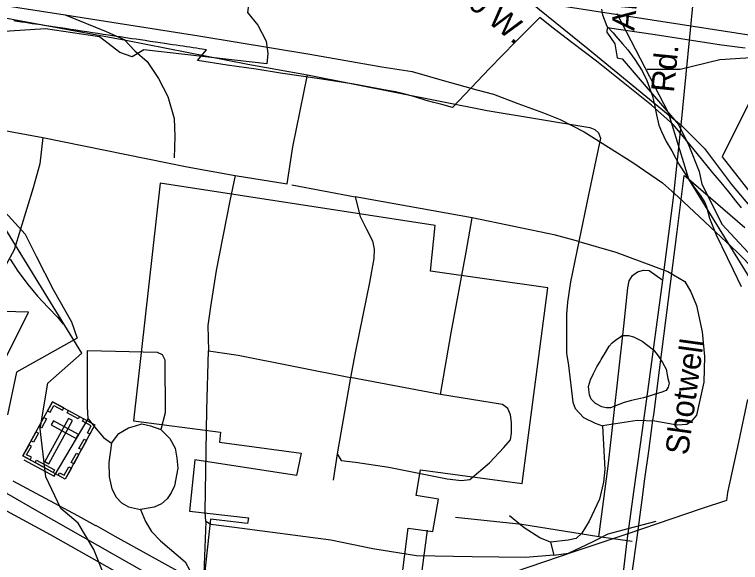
# Model space of a CAD drawing. Extents: x 2169602 to 2449496, y 721995 to 810662.
# Drawn here: x 2392905 to 2395899, y 761731 to 763992 of the extents above; entities that cross this region are included whole.
import ezdxf

# ---------------------------------------------------------------- set-up
doc = ezdxf.new("R2010")
doc.units = 0
doc.layers.add('Default', color=7, linetype='Continuous')

msp = doc.modelspace()

# ---------------------------------------------------------------- linework, layer by layer
at = {"layer": 'Default'}
for p, q in [((2392409.6, 763597.2), (2393021.7, 763484.2)), ((2393814.7, 763327.8), (2394029, 763292.5)), ((2394048.9, 763288.9), (2394309.3, 763240.1)), ((2394793, 763152.4), (2394309.3, 763240.1)), ((2394290.3, 762494.1), (2394235.1, 762178.5)), ((2394661.9, 762424.5), (2394290.3, 762494.1)), ((2393067.8, 762087.2), (2393208.9, 762324.1)), ((2394235.1, 762178.5), (2394218.9, 762070)), ((2392943, 762154.1), (2393067.8, 762087.2)), ((2393694.4, 761900.1), (2393685.4, 761684.9)), ((2395452.9, 761816.8), (2395314.2, 761836.4)), ((2395115.8, 761815.1), (2395128.5, 761760.8))]:
    msp.add_line(p, q, dxfattribs=at)
for points in [[(2386341.5, 765606), (2386685.3, 765448.6), (2387371.5, 765146.4), (2387823.3, 764945.6), (2388085.7, 764838.9), (2388237.7, 764783.6), (2388424, 764732.4), (2388640.1, 764677.4), (2388810.3, 764648.1), (2388810.3, 764648.4), (2389850.9, 764490.4), (2391789.9, 764197.4), (2393113.8, 763990.4)], [(2389357.3, 765493.2), (2389701.1, 765335.8), (2390387.3, 765033.5), (2390839.1, 764832.8), (2391101.5, 764726.1), (2391253.5, 764670.8), (2391439.9, 764619.6), (2391655.9, 764564.6), (2391826.1, 764535.3), (2391826.2, 764535.5), (2392866.8, 764377.5), (2394805.7, 764084.6), (2396129.6, 763877.6)], [(2393773.7, 764845.8), (2393942.7, 764792.9), (2394014.6, 764770.2), (2394184.9, 764695.8), (2394265.6, 764641.5), (2394323.6, 764602.4), (2394361.5, 764575.9), (2394442.2, 764507.8), (2394580.9, 764409.5), (2394688.1, 764321.2), (2394934.1, 764123.2), (2395270.8, 763849.5), (2395654.9, 763535.4)], [(2395654.9, 763535.4), (2395710.9, 764111.9), (2395767.6, 764611.7)], [(2393960, 764258.6), (2393932.2, 764187.9), (2393936.5, 764117.3), (2393874.4, 764065.9), (2393865.8, 763999.6), (2393908.6, 763948.2), (2393942.9, 763881.8), (2393949.3, 763830.5), (2393945, 763787.7), (2393437.7, 763845.4), (2393390.6, 763817.6), (2393339.3, 763834.7), (2393255.8, 763899), (2393033.2, 763933.2), (2392797.7, 763918.2), (2392635.1, 763877.6), (2392498.1, 763877.6)], [(2396975.8, 764145.7), (2396948, 764075.1), (2396952.3, 764004.5), (2396890.2, 763953.1), (2396881.7, 763886.7), (2396924.5, 763835.4), (2396958.7, 763769), (2396965.1, 763717.6), (2396960.9, 763674.8), (2396453.6, 763732.6), (2396406.5, 763704.8), (2396355.1, 763721.9), (2396271.6, 763786.1), (2396049, 763820.4), (2395813.6, 763805.4), (2395650.9, 763764.7), (2395513.9, 763764.7)], [(2396603, 759939), (2396554.4, 759967.6), (2395923, 760317.6), (2395622.9, 760491.9), (2395177.7, 760727.3), (2394746.2, 760965.1), (2393978.4, 761387.3), (2393621, 761589.1), (2393006.3, 761938.9), (2392872.5, 762014.9), (2392753.6, 762085.9), (2392456, 762239.1), (2392092.4, 762438.4), (2391563.2, 762740), (2391239.9, 762901.6), (2390201.3, 763483.2), (2389868.2, 763668.8), (2389653, 763799.6), (2389442, 763914.6), (2389169.5, 764051.1)], [(2392493.7, 764050.2), (2392901.4, 763971.6), (2393363.5, 763885.7), (2393867.1, 763787.1), (2394112.5, 763742.6)], [(2389166.2, 763989.6), (2389772.3, 763651.3), (2391223.1, 762829.4), (2391763.5, 762535.9), (2392722.5, 762023.7), (2393052.4, 761845.8), (2393604.8, 761534.3), (2393905, 761369.9), (2394721.3, 760920.3), (2395116.7, 760697.4), (2395590.5, 760444.6), (2395915.6, 760259), (2396574.3, 759894.3)], [(2393113.8, 763990.4), (2393664.8, 763904.2), (2394123.2, 763828.7), (2394419.3, 763776.4), (2394545.5, 763757.3), (2394677.6, 763718), (2394811.6, 763680.7), (2394880.6, 763662.8), (2394981.1, 763624.6), (2395085.9, 763586.4), (2395154.7, 763558), (2395254.1, 763507.2), (2395455, 763380.5), (2395577.5, 763297.3), (2395641.8, 763239.7), (2395885.2, 763011), (2396178.6, 762712.7), (2396830.1, 762074.7), (2397180.4, 761755.6)], [(2393113.8, 763990.4), (2393282.9, 763921.1), (2393356.6, 763888.9), (2393401.3, 763842.2), (2393451.7, 763798.4), (2393498.7, 763727.7), (2393537.3, 763653.9), (2393563, 763562.9), (2393566.2, 763489.1), (2393563, 763400.2)], [(2395325.7, 764014), (2395330.2, 763989.8), (2395348, 763944.1), (2395374.5, 763916.2), (2395384.5, 763902.5), (2395412.8, 763870.6), (2395434.5, 763846.6), (2395462.8, 763806.7), (2395493.6, 763759), (2395513.3, 763719.1), (2395535.8, 763655.3), (2395543.8, 763619.6), (2395552.2, 763577.4), (2395562.7, 763535.6), (2395572.8, 763509.7), (2395593.1, 763467.8), (2395615.2, 763429.9), (2395645.3, 763373.8), (2395675.7, 763326.3), (2395704, 763284.3), (2395732.1, 763246.4), (2395752.2, 763216.5), (2395758.5, 763198.5), (2395770.6, 763150.9), (2395799.1, 763082.9), (2395843.4, 762989.4), (2395867.8, 762941.5), (2395902.3, 762869.8)], [(2396198.4, 762481.7), (2395686.4, 763312.2), (2395601.5, 763586.1), (2395390.5, 763994)], [(2393781.7, 763782.7), (2393658.9, 763801.4), (2393696.7, 763846.3), (2393678.7, 763848.9), (2393667.2, 763850.8), (2393655.9, 763852.5), (2393641.9, 763854.6), (2393628.2, 763856.7), (2393614.2, 763858.8), (2393600.4, 763860.8), (2393586.2, 763862.9), (2393571.4, 763865.1), (2393556.2, 763867.3), (2393540.2, 763869.7), (2393523.2, 763872.3), (2393505.2, 763874.8), (2393485.9, 763877.7), (2393463.9, 763880.9), (2393443.4, 763884), (2393424.2, 763886.8), (2393406.2, 763889.4), (2393388.9, 763892), (2393372.4, 763894.4), (2393340.4, 763899.1), (2393324.7, 763901.5), (2393308.4, 763903.9), (2393291.7, 763906.4), (2393270.4, 763909.6), (2393248.7, 763913), (2393226.2, 763916.4), (2393203.4, 763919.9), (2393180.4, 763923.4), (2393158.2, 763926.9), (2393135.7, 763930.3), (2393114.2, 763933.6), (2393093.7, 763936.8), (2393074.4, 763939.7), (2393056.4, 763942.4), (2393046.2, 763943.9), (2393035.7, 763945.4), (2393025.4, 763947), (2393014.7, 763948.6), (2393003.2, 763950.4), (2392990.9, 763952.1), (2392978.2, 763953.9), (2392964.4, 763956), (2392949.2, 763958.3), (2392932.9, 763960.7), (2392915.2, 763963.3), (2392902.4, 763965.3)], [(2393781.7, 763782.7), (2393658.9, 763801.4), (2393696.7, 763846.3), (2393678.7, 763848.9), (2393667.2, 763850.8), (2393655.9, 763852.5), (2393641.9, 763854.6), (2393628.2, 763856.7), (2393614.2, 763858.8), (2393600.4, 763860.8), (2393586.2, 763862.9), (2393571.4, 763865.1), (2393556.2, 763867.3), (2393540.2, 763869.7), (2393523.2, 763872.3), (2393505.2, 763874.8), (2393485.9, 763877.7), (2393463.9, 763880.9), (2393443.4, 763884), (2393424.2, 763886.8), (2393406.2, 763889.4), (2393388.9, 763892), (2393372.4, 763894.4), (2393340.4, 763899.1), (2393324.7, 763901.5), (2393308.4, 763903.9), (2393291.7, 763906.4), (2393270.4, 763909.6), (2393248.7, 763913), (2393226.2, 763916.4), (2393203.4, 763919.9), (2393180.4, 763923.4), (2393158.2, 763926.9), (2393135.7, 763930.3), (2393114.2, 763933.6), (2393093.7, 763936.8), (2393074.4, 763939.7), (2393056.4, 763942.4), (2393046.2, 763943.9), (2393035.7, 763945.4), (2393025.4, 763947), (2393014.7, 763948.6), (2393003.2, 763950.4), (2392990.9, 763952.1), (2392978.2, 763953.9), (2392964.4, 763956), (2392949.2, 763958.3), (2392932.9, 763960.7), (2392915.2, 763963.3), (2392902.4, 763965.3)], [(2395902.7, 763193.9), (2395879.9, 763222.3), (2395851.2, 763259.8), (2395819.2, 763299.3), (2395794.9, 763327.9), (2395785.2, 763339.2), (2395720.9, 763418.2), (2395690.4, 763455.9), (2395623.2, 763536.5), (2395531.7, 763618.3), (2395387.2, 763732.6), (2395304.7, 763799.6), (2395202.9, 763876.6), (2395121.4, 763940), (2395071.2, 763979.3), (2394971.7, 763878.9), (2394863.7, 763769.4), (2394710.9, 763608.6), (2394666.9, 763620.1), (2394633.9, 763628.5), (2394602.9, 763637.6), (2394560.2, 763650.1), (2394555.2, 763651.6), (2394510.9, 763664), (2394476.4, 763673.1), (2394443.7, 763678.9), (2394303.7, 763704.6), (2394171.9, 763724.8), (2394002.2, 763749.8), (2393901.2, 763765.6), (2393781.7, 763782.7)], [(2395902.7, 763193.9), (2395879.9, 763222.3), (2395851.2, 763259.8), (2395819.2, 763299.3), (2395794.9, 763327.9), (2395785.2, 763339.2), (2395720.9, 763418.2), (2395690.4, 763455.9), (2395623.2, 763536.5), (2395531.7, 763618.3), (2395387.2, 763732.6), (2395304.7, 763799.6), (2395202.9, 763876.6), (2395121.4, 763940), (2395071.2, 763979.3), (2394971.7, 763878.9), (2394863.7, 763769.4), (2394710.9, 763608.6), (2394666.9, 763620.1), (2394633.9, 763628.5), (2394602.9, 763637.6), (2394560.2, 763650.1), (2394555.2, 763651.6), (2394510.9, 763664), (2394476.4, 763673.1), (2394443.7, 763678.9), (2394303.7, 763704.6), (2394171.9, 763724.8), (2394002.2, 763749.8), (2393901.2, 763765.6), (2393781.7, 763782.7)], [(2395918.2, 763852.4), (2395820.5, 763865.4), (2395697.5, 763884.4), (2395547.2, 763907.9), (2395348.7, 763937.2), (2395347.7, 763919.6), (2395381.2, 763870.4), (2395390.5, 763812.7), (2395410.5, 763809.5), (2395643.7, 763538.3), (2395685.5, 763451.2), (2395728.5, 763344.3), (2395740, 763291.8), (2395824, 763124.7), (2395964.5, 762972.4)], [(2395918.2, 763852.4), (2395820.5, 763865.4), (2395697.5, 763884.4), (2395547.2, 763907.9), (2395348.7, 763937.2), (2395347.7, 763919.6), (2395381.2, 763870.4), (2395390.5, 763812.7), (2395410.5, 763809.5), (2395643.7, 763538.3), (2395685.5, 763451.2), (2395728.5, 763344.3), (2395740, 763291.8), (2395824, 763124.7), (2395964.5, 762972.4)], [(2396004.2, 763766.7), (2395823.4, 763404.6), (2395943.4, 763251.4)], [(2396004.2, 763766.7), (2395823.4, 763404.6), (2395943.4, 763251.4)], [(2394029, 763292.5), (2394052.5, 763446.2), (2394112.5, 763742.6)], [(2394112.5, 763742.6), (2394853.6, 763596.3), (2395277.7, 763524.9), (2395297.6, 763517.7), (2395313.8, 763503.2), (2395321.1, 763481.5), (2395312, 763436.3), (2395272.2, 763248.2), (2395231.6, 763055.6)], [(2395185.2, 759183.4), (2395191.7, 759198.2), (2395227.3, 759274.7), (2395264.6, 759388), (2395274.4, 759461.5), (2395282.1, 759625.9), (2395264.6, 759812.7), (2395247.5, 759935.8), (2395231.7, 760090.3), (2395228, 760182.1), (2395228, 760263.3), (2395237.9, 760409.1), (2395277.7, 760675.8), (2395305.8, 760909.3), (2395366.7, 761322.6), (2395407, 761608.2), (2395431.6, 761819.5), (2395459.4, 762022.6), (2395487.1, 762218), (2395516.8, 762436.2), (2395579.2, 762896), (2395622.1, 763235.2), (2395654.9, 763535.4)], [(2395654.9, 763535.4), (2395750.5, 763438.8), (2395862.2, 763290.8), (2395979.6, 763149.5), (2396017.5, 763102.2), (2396083.7, 763024), (2396137.3, 762965.3), (2396206.7, 762890.3), (2396271, 762830.4), (2396327.7, 762784.3), (2396411.6, 762717.5), (2396522.6, 762645), (2396699.2, 762540.9)], [(2393021.7, 763484.2), (2393009, 763375.7), (2392981.9, 763276.2), (2392903.3, 763020.3), (2392868.9, 762957.1), (2392840, 762924.5), (2392803.8, 762906.4), (2392572.3, 762832.3)], [(2393021.7, 763484.2), (2393616.7, 763363), (2393814.7, 763327.8)], [(2393419.5, 761317.5), (2393231.2, 761784.2), (2393167, 761893.3), (2393096.3, 761953.3), (2393034.3, 762083.8), (2393010.7, 762282.9), (2393042.8, 762471.3), (2393182.5, 762594.5), (2392670.5, 763425)], [(2393814.7, 763327.8), (2393793, 763222.9), (2393736.9, 762935.4), (2393712.5, 762786.2), (2393701.7, 762708.4), (2393705.3, 762603.5)], [(2395452.4, 761688.3), (2395472.7, 761834.5), (2395492.9, 761989.1), (2395504.4, 762075.8), (2395521.2, 762190.3), (2395537.4, 762317.8), (2395541.2, 762340.1), (2395564.9, 762524.7), (2395638.4, 763096.4), (2395667.2, 763327.9), (2395674.4, 763321.6), (2395916.9, 763112.6)], [(2395452.4, 761688.3), (2395472.7, 761834.5), (2395492.9, 761989.1), (2395504.4, 762075.8), (2395521.2, 762190.3), (2395537.4, 762317.8), (2395541.2, 762340.1), (2395564.9, 762524.7), (2395638.4, 763096.4), (2395667.2, 763327.9), (2395674.4, 763321.6), (2395916.9, 763112.6)], [(2394309.3, 763240.1), (2394331, 763158.7), (2394356.3, 763106.2), (2394381.6, 763057.4), (2394388.8, 763023.1), (2394387, 762985.1), (2394369, 762885.6), (2394341.8, 762751.8), (2394310.2, 762595.4), (2394290.3, 762494.1)], [(2392808.2, 763237.6), (2392948.7, 763085.2), (2392994.7, 762994.2), (2393063.9, 762856.6), (2393139.9, 762723.9), (2393162.9, 762656.2), (2392912.7, 762516.7), (2392875.7, 762340)], [(2392808.2, 763237.6), (2392948.7, 763085.2), (2392994.7, 762994.2), (2393063.9, 762856.6), (2393139.9, 762723.9), (2393162.9, 762656.2), (2392912.7, 762516.7), (2392875.7, 762340)], [(2394661.9, 762424.5), (2394705.3, 762677.7), (2394767.7, 763011.3), (2394793, 763152.4)], [(2395231.6, 763055.6), (2395136.6, 763081.8), (2394793, 763152.4)], [(2395231.6, 763055.6), (2395198.1, 762888.3), (2395185.4, 762805.2), (2395181.8, 762754.5), (2395181.8, 762651.4), (2395180.9, 762594.5)], [(2395231.6, 763055.6), (2395384.4, 763011.3), (2395599.6, 762931.7), (2395670.1, 762890.1), (2395694.5, 762847.6), (2395718, 762791.6), (2395741.5, 762683.1), (2395750.6, 762580), (2395747.9, 762474.2), (2395717.1, 762338.6), (2395697.2, 762313.3), (2395677.3, 762300.6), (2395637.5, 762297), (2395545.3, 762313.3), (2395473, 762316.9), (2395330.1, 762295.2)], [(2392886.4, 762982.6), (2392918.4, 762932.7), (2392961.1, 762876.8), (2392999.4, 762829.2), (2393043.5, 762783.2), (2393083.3, 762741.5), (2393105.6, 762713.8)], [(2395314.2, 761836.4), (2395353.5, 762127.5), (2395417.9, 762705.7), (2395434.3, 762863.5), (2395439.8, 762893), (2395454, 762914.8), (2395474.7, 762930.1), (2395498.7, 762936.6), (2395521.7, 762935.5), (2395579.2, 762896)], [(2392811.2, 762462.9), (2392963, 762763.4), (2392384, 762778.8)], [(2392811.2, 762462.9), (2392963, 762763.4), (2392384, 762778.8)], [(2395324.2, 762568.6), (2395342.1, 762596.7), (2395357.9, 762622.7), (2395369.5, 762636.8), (2395385.5, 762649), (2395399.5, 762658.6), (2395411.6, 762666.9), (2395437, 762667.1), (2395457.3, 762661.2), (2395493.6, 762643.6), (2395539.7, 762607.8), (2395559.6, 762583.7), (2395577.9, 762555.8), (2395592, 762528.1), (2395600, 762490), (2395604.5, 762470.2), (2395600.4, 762454.2), (2395592.6, 762440), (2395574.6, 762433.8), (2395546.9, 762425.8), (2395522.7, 762417.7), (2395498.7, 762409.6), (2395448.9, 762399.2), (2395419.2, 762391.2), (2395395, 762381.1), (2395363.2, 762368.8), (2395345.4, 762368.7), (2395327.3, 762372.6), (2395301.1, 762386.4), (2395283.2, 762404), (2395276.9, 762422.5), (2395273, 762444.1), (2395272.8, 762456.3), (2395280.4, 762484.4), (2395292.4, 762510.2), (2395306.4, 762538.5), (2395320.3, 762560.3), (2395324.2, 762568.6)], [(2393208.9, 762324.1), (2393205.3, 762374.8), (2393205.3, 762490.5), (2393206.2, 762605.3)], [(2393206.2, 762605.3), (2393493.7, 762598.1), (2393513.6, 762589), (2393524.4, 762567.3), (2393526.2, 762348.5), (2393508.2, 762279.8)], [(2393694.4, 761900.1), (2393690.8, 761939.8), (2393698, 762359.4), (2393705.3, 762603.5)], [(2393705.3, 762603.5), (2393827.3, 762586.3), (2394290.3, 762494.1)], [(2395180.9, 762594.5), (2395190, 762543.8), (2395208, 762391.9), (2395217.1, 762366.6), (2395251.4, 762328.6), (2395300.3, 762305.1), (2395330.1, 762295.2)], [(2395928.5, 762403.9), (2395891.5, 762227.2), (2395845.2, 762019.2), (2395840.7, 761986.6), (2395737, 761951.6), (2395433.7, 761849.2), (2395211.5, 761774.3), (2394965.2, 761691.2), (2394902, 761669.9), (2394522.2, 761664.7), (2394268.7, 761661.2), (2393656, 761652.8), (2393320.5, 761837.6), (2393242.7, 761881.4), (2393240.7, 761882.4), (2393165.7, 761922.9), (2392899.5, 762066.6)], [(2395928.5, 762403.9), (2395891.5, 762227.2), (2395845.2, 762019.2), (2395840.7, 761986.6), (2395737, 761951.6), (2395433.7, 761849.2), (2395211.5, 761774.3), (2394965.2, 761691.2), (2394902, 761669.9), (2394522.2, 761664.7), (2394268.7, 761661.2), (2393656, 761652.8), (2393320.5, 761837.6), (2393242.7, 761881.4), (2393240.7, 761882.4), (2393165.7, 761922.9), (2392899.5, 762066.6)], [(2394235.1, 762178.5), (2394251.4, 762151.4), (2394311.1, 762144.2), (2394448.5, 762124.3), (2394689, 762075.5), (2394747.8, 762069.1), (2394782.2, 762072.8), (2394863.5, 762141.5), (2394923.2, 762204.8), (2394950.4, 762237.3), (2394954, 762264.4), (2394954, 762307.8), (2394950.4, 762340.4), (2394939.5, 762365.7), (2394917.8, 762382), (2394661.9, 762424.5)], [(2393208.9, 762324.1), (2393234.2, 762289.8), (2393272.2, 762246.4), (2393304.7, 762222.8)], [(2393304.7, 762222.8), (2393335.5, 762262.6), (2393375.2, 762286.1), (2393404.2, 762295.2), (2393429.5, 762302.4), (2393465.7, 762295.2), (2393508.2, 762279.8)], [(2395330.1, 762295.2), (2395339.2, 762114.3), (2395333.7, 762061.9), (2395317.5, 761991.4), (2395275, 761901.9), (2395244.2, 761851.2), (2395220.7, 761829.5), (2395188.2, 761822.3), (2395115.8, 761815.1)], [(2393508.2, 762279.8), (2393545.2, 762242.7), (2393566.9, 762203), (2393574.2, 762161.4), (2393577.8, 762119.8), (2393565.1, 762047.4), (2393550.7, 762018.5), (2393534.4, 761993.2), (2393510.9, 761973.3), (2393480.1, 761958.8), (2393424.1, 761949.8)], [(2393304.7, 762222.8), (2393293.9, 762143.3), (2393295.7, 762083.6), (2393306.5, 762034.8), (2393324.6, 762000.4), (2393346.3, 761976.9), (2393375.2, 761960.6), (2393424.1, 761949.8)], [(2393424.1, 761949.8), (2393444.9, 761900.1), (2393470.2, 761858.5), (2393506.4, 761820.5), (2393608.6, 761733.5), (2393626, 761699.9), (2393638.4, 761676.2), (2393632.2, 761627.7), (2393621, 761589.1)], [(2395115.8, 761815.1), (2395071.5, 761832.2), (2395006.4, 761873.8), (2394946.7, 761922.7)], [(2395128.5, 761760.8), (2395012.7, 761751.8), (2394792.1, 761753.6), (2394563.4, 761758.1), (2394382.5, 761787), (2394208.9, 761823.2), (2393812, 761874.7), (2393714.3, 761887.4), (2393694.4, 761900.1)], [(2395314.2, 761836.4), (2394997.5, 761887.2), (2394723.4, 761916.1)], [(2395128.5, 761760.8), (2395190, 761769.8), (2395291.2, 761816.9), (2395352.7, 761849.4), (2395435.9, 761871.1), (2395551.6, 761901.9)], [(2395283.6, 761338.5), (2395073.9, 761369.6), (2394883.9, 761396.9), (2394627.3, 761426.9), (2394596.7, 761438.9), (2394574.9, 761455.3), (2394566.1, 761475), (2394561.8, 761511), (2394608.7, 761864.3)]]:
    msp.add_lwpolyline(points, dxfattribs=at)
for points in [[(2393506, 763296.5), (2393395.5, 762315.2), (2393754.8, 762269.1), (2393750.2, 762227.7), (2394086.5, 762181.6), (2394068.1, 762089.5), (2393648.9, 762154), (2393625.8, 761942), (2393870, 761914.4), (2393865.4, 761891.4), (2393713.4, 761909.8), (2393662.7, 761439.9), (2394459.7, 761329.3), (2394528.8, 761872.9), (2394630.1, 761859.1), (2394653.2, 761992.7), (2394561, 762006.5), (2394579.5, 762112.5), (2394998.7, 762057.2), (2395104.7, 762863.4), (2394620.9, 762932.5), (2394639.4, 763121.4)], [(2393061.9, 762394.1), (2393236.5, 762298.4), (2393114.2, 762075.1), (2392939.6, 762170.7)], [(2393041.1, 762356.1), (2393051.1, 762350.6), (2393066.5, 762378.9), (2393102.1, 762359.4), (2393107.5, 762369.1), (2393061.9, 762394.1)], [(2393126.9, 762358.5), (2393172.3, 762333.5), (2393166.9, 762323.6), (2393121.4, 762348.5)], [(2393005.5, 762291), (2393026.3, 762329), (2393036.3, 762323.6), (2393015.5, 762285.6)], [(2393143.5, 762316), (2393127.1, 762324.9), (2393029.6, 762147.1), (2393046, 762138.1)], [(2393065, 762314.8), (2393056, 762298.4), (2393159.3, 762241.8), (2393168.3, 762258.2)], [(2393215.8, 762260.3), (2393205.8, 762265.8), (2393221.3, 762294), (2393185.7, 762313.5), (2393191, 762323.3), (2393236.6, 762298.3)], [(2392973.2, 762232.1), (2392994, 762270.1), (2393004, 762264.6), (2392983.1, 762226.6)], [(2393170.6, 762201.7), (2393191.4, 762239.7), (2393201.4, 762234.2), (2393180.6, 762196.3)], [(2392968.6, 762154.9), (2392974.1, 762165), (2392954.8, 762175.5), (2392974.3, 762211), (2392964.5, 762216.3), (2392939.6, 762170.8)], [(2393138.9, 762143.9), (2393159.7, 762181.9), (2393169.7, 762176.4), (2393148.9, 762138.5)], [(2392995.5, 762153.2), (2393069.9, 762112.4), (2393064.4, 762102.4), (2392990, 762143.2)], [(2393085.1, 762091), (2393090.6, 762101.1), (2393109.9, 762090.5), (2393129.4, 762126), (2393139.1, 762120.6), (2393114.2, 762075.1)]]:
    msp.add_lwpolyline(points, close=True, dxfattribs=at)

# ---------------------------------------------------------------- texts
for s, rotation, p in [('US Hwy 70 W.', 321.219, (2394328.3, 764381.9)), ('Annie V.', 84.6147, (2395461.1, 763923)), ('Rd.', 84.2724, (2395624.1, 763667.6)), ('Shotwell', 82.1202, (2395682.4, 762170.7))]:
    msp.add_text(s, height=95, rotation=rotation, dxfattribs=at).set_placement(p)

doc.saveas('drawing.dxf')
